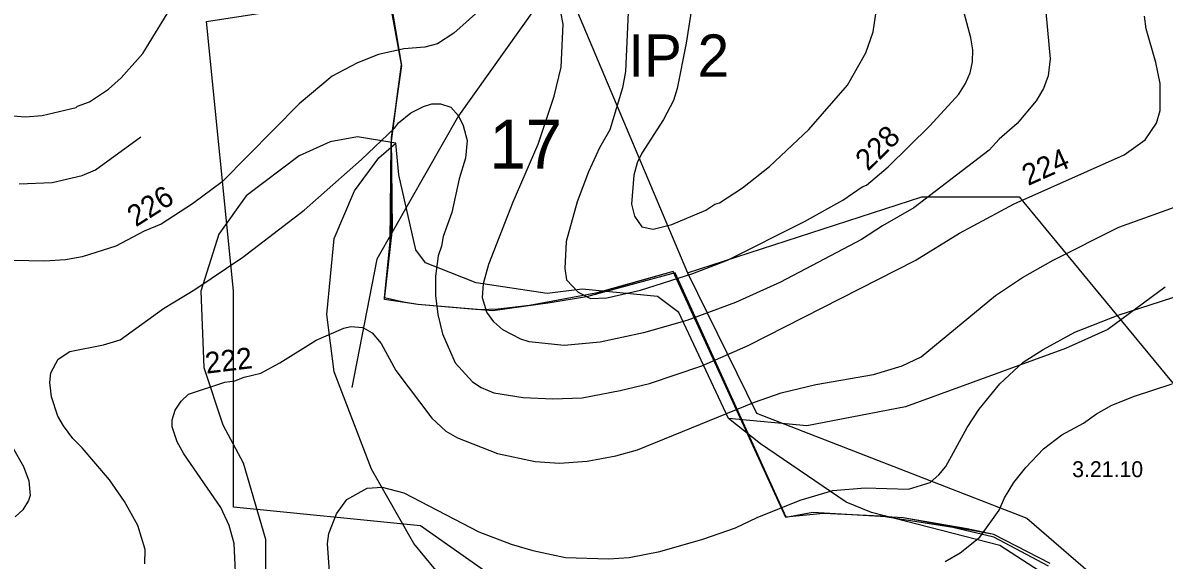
# Model space of a CAD drawing. Extents: x -662500 to -655523, y -1056000 to -1049993.
# Drawn here: x -661264 to -660726, y -1053552 to -1053299 of the extents above; entities that cross this region are included whole.
import ezdxf

# ---------------------------------------------------------------- set-up
doc = ezdxf.new("R2010")
doc.units = 0
for name, color, linetype in [('58', 7, 'Continuous'), ('Vrstva 1', 7, 'Continuous'), ('Vrstva 24', 7, 'Continuous'), ('Vrstva 37', 7, 'Continuous'), ('Vrstva 5', 7, 'Continuous'), ('Vrstva 52', 7, 'Continuous'), ('Vrstva 57', 7, 'Continuous'), ('Vrstva 7', 7, 'Continuous')]:
    doc.layers.add(name, color=color, linetype=linetype)

msp = doc.modelspace()

# ---------------------------------------------------------------- linework, layer by layer
at = {"layer": '58'}
msp.add_lwpolyline([(-660780.1, -1053555.32), (-660805.82, -1053541.62), (-660825.2, -1053536.99), (-660859.18, -1053531.67), (-660886.43, -1053530.42), (-660903.77, -1053532.09), (-660956.24, -1053416.8), (-660998.07, -1053428.17), (-661015.18, -1053430.98), (-661042.17, -1053434.71), (-661077.57, -1053431.7), (-661093.29, -1053429.33), (-661089.48, -1053395.95), (-661089.93, -1053352.9), (-661085.05, -1053318.82), (-661090.85, -1053285.11)], dxfattribs=at)
at = {"layer": 'Vrstva 1'}
msp.add_lwpolyline([(-660779.23, -1053554.07), (-660805.9, -1053540.3), (-660818.41, -1053537.72), (-660848.61, -1053532.48), (-660875.48, -1053530.86), (-660891.25, -1053529.91), (-660904.04, -1053532.29), (-660957.07, -1053416.11), (-660987.08, -1053424.58), (-660993.65, -1053426.43), (-661024.87, -1053432.2), (-661039.69, -1053433.87), (-661048.65, -1053434.2), (-661077.55, -1053431.67), (-661084.3, -1053430.6), (-661093.28, -1053428.61), (-661092.53, -1053421.02), (-661090.66, -1053402.11), (-661090.17, -1053397.22), (-661090.08, -1053355.88), (-661087.26, -1053333.6), (-661085.34, -1053318.48), (-661085.96, -1053315.04), (-661091.25, -1053285.63)], dxfattribs=at)
at = {"layer": 'Vrstva 24'}
for points in [[(-661088, -1053355.5), (-661106, -1053352.5), (-661119, -1053355), (-661133.5, -1053361.5), (-661158.5, -1053380.5), (-661171.5, -1053398.5), (-661180, -1053425.5), (-661178.5, -1053461.5), (-661169.5, -1053488.5), (-661160, -1053506.5), (-661149.5, -1053542.5), (-661149.5, -1053560.5), (-661157, -1053574), (-661176, -1053586.5), (-661203, -1053596.5), (-661234, -1053599.5), (-661252, -1053597.5)], [(-661001.5, -1053773), (-660991.5, -1053747), (-660983, -1053720.5), (-660978, -1053697.5), (-660978.5, -1053675), (-660981, -1053664.5), (-660989, -1053652.5), (-661007, -1053628.5), (-661027.5, -1053607.5), (-661079.5, -1053544.5), (-661099.5, -1053509.5), (-661117, -1053463.5), (-661120.5, -1053436.5), (-661117, -1053400.5), (-661107.5, -1053378), (-661096, -1053362.5), (-661088, -1053355.5)], [(-660931, -1053485.5), (-660954.5, -1053435.5), (-660964.5, -1053428), (-661000, -1053424.5), (-661016.5, -1053426.5), (-661050, -1053421.5), (-661074, -1053412), (-661078.5, -1053406), (-661086.5, -1053370.5), (-661088, -1053355.5)], [(-660725, -1053423.5), (-660752, -1053443.5), (-660772, -1053452.5), (-660847.5, -1053480), (-660894, -1053489), (-660931, -1053485.5)], [(-660726, -1053609.5), (-660746.75, -1053588.19), (-660763, -1053571.5), (-660803, -1053545.5), (-660863.5, -1053530), (-660875.5, -1053525), (-660916, -1053497.5), (-660931, -1053485.5)]]:
    msp.add_lwpolyline(points, dxfattribs=at)
at = {"layer": 'Vrstva 37'}
for points in [[(-661023.41, -1053240.67), (-661011.27, -1053272.33), (-660950.35, -1053416.85), (-660839.76, -1053380.96), (-660793.93, -1053380.96), (-660681.35, -1053517.53), (-660634.53, -1053539.46), (-660568.77, -1053550.42), (-660547.85, -1053511.55), (-660560.8, -1053426.81), (-660514.36, -1053361.25), (-660732.12, -1053048.02), (-660755.79, -1053110.82), (-660775.71, -1053140.44), (-660885.47, -1053258.33), (-660925.44, -1053292.53), (-660955.96, -1053285.06), (-660988.72, -1053264.41)], [(-661177.27, -1053298.13), (-661011.27, -1053272.33), (-660950.35, -1053416.85), (-660917.78, -1053483.08), (-660790.25, -1053532.64), (-660747.55, -1053569.67), (-660738.48, -1053593.77), (-660814.61, -1053668.4), (-661026.54, -1053571.34), (-661076.33, -1053536.24), (-661164.49, -1053527.45), (-661164.49, -1053425.3)]]:
    msp.add_lwpolyline(points, close=True, dxfattribs=at)
at = {"layer": 'Vrstva 5'}
msp.add_lwpolyline([(-660779.23, -1053554.07), (-660805.9, -1053540.3), (-660848.61, -1053532.48), (-660891.25, -1053529.91), (-660904.04, -1053532.29), (-660957.07, -1053416.11), (-660993.65, -1053426.43), (-661024.87, -1053432.2), (-661039.69, -1053433.87), (-661048.65, -1053434.2), (-661077.55, -1053431.67), (-661084.3, -1053430.6), (-661093.28, -1053428.61), (-661090.66, -1053402.11), (-661090.08, -1053355.88), (-661085.34, -1053318.48), (-661091.25, -1053285.63)], dxfattribs=at)
at = {"layer": 'Vrstva 57'}
msp.add_lwpolyline([(-661001.72, -1053256.85), (-661014.78, -1053281.21), (-661058.43, -1053342.72), (-661096.89, -1053410.3), (-661108.64, -1053470.92)], dxfattribs=at)
at = {"layer": 'Vrstva 7'}
for p, q in [((-661207.37, -1053313.24), (-661190.79, -1053286.31)), ((-661039.15, -1053284.33), (-661060.55, -1053303.6)), ((-660978.07, -1053286.03), (-660979.63, -1053321.74)), ((-660781.94, -1053286.74), (-660779.24, -1053315.79)), ((-661008.97, -1053299.35), (-661011.23, -1053288.01)), ((-660948.17, -1053290.28), (-660951, -1053308.42)), ((-660862.71, -1053303.04), (-660860.73, -1053289.29)), ((-660816.66, -1053305.87), (-660820.48, -1053291.7)), ((-660734.04, -1053301.62), (-660734.74, -1053295.67)), ((-661060.55, -1053303.6), (-661068.34, -1053308.7)), ((-661009.96, -1053319.76), (-661008.97, -1053299.35)), ((-660866.26, -1053312.96), (-660862.71, -1053303.04)), ((-660729.36, -1053317.49), (-660734.04, -1053301.62)), ((-661068.34, -1053308.7), (-661074.3, -1053310.26)), ((-660951, -1053308.42), (-660955.26, -1053329.68)), ((-660815.81, -1053311.54), (-660816.66, -1053305.87)), ((-661217.57, -1053324.72), (-661207.37, -1053313.24)), ((-661096.12, -1053313.66), (-661106.04, -1053317.63)), ((-661084.22, -1053310.97), (-661096.12, -1053313.66)), ((-661074.3, -1053310.26), (-661084.22, -1053310.97)), ((-660874.9, -1053328.12), (-660866.26, -1053312.96)), ((-660815.95, -1053317.21), (-660815.81, -1053311.54)), ((-661106.04, -1053317.63), (-661117.95, -1053324.01)), ((-661013.22, -1053333.36), (-661009.96, -1053319.76)), ((-660817.08, -1053322.31), (-660815.95, -1053317.21)), ((-660779.24, -1053315.79), (-660780.23, -1053323.73)), ((-660727.38, -1053327.41), (-660729.36, -1053317.49)), ((-661223.52, -1053330.1), (-661217.57, -1053324.72)), ((-661117.95, -1053324.01), (-661133.53, -1053337.05)), ((-660979.63, -1053321.74), (-660981.05, -1053329.4)), ((-660819.21, -1053327.41), (-660817.08, -1053322.31)), ((-660780.23, -1053323.73), (-660782.36, -1053329.68)), ((-661232.45, -1053336.06), (-661223.52, -1053330.1)), ((-660981.05, -1053329.4), (-660987, -1053349.24)), ((-660955.26, -1053329.68), (-660956.96, -1053335.35)), ((-660893.18, -1053349.09), (-660874.9, -1053328.12)), ((-660822.33, -1053332.51), (-660819.21, -1053327.41)), ((-660782.36, -1053329.68), (-660785.9, -1053335.63)), ((-660727.38, -1053340.17), (-660727.38, -1053327.41)), ((-661020.87, -1053356.04), (-661013.22, -1053333.36)), ((-660956.96, -1053335.35), (-660961.63, -1053344.42)), ((-660836.07, -1053347.39), (-660822.33, -1053332.51)), ((-660785.9, -1053335.63), (-660794.83, -1053346.26)), ((-661254.84, -1053342.57), (-661238.69, -1053338.75)), ((-661238.69, -1053338.75), (-661238.12, -1053338.04)), ((-661238.12, -1053338.04), (-661232.45, -1053336.06)), ((-661133.53, -1053337.05), (-661169.95, -1053373.75)), ((-661086.63, -1053345.98), (-661080.82, -1053341.3)), ((-661080.82, -1053341.3), (-661074.86, -1053338.18)), ((-661074.86, -1053338.18), (-661070.9, -1053337.05)), ((-661070.9, -1053337.05), (-661066.93, -1053337.05)), ((-661066.93, -1053337.05), (-661061.97, -1053338.61)), ((-661061.97, -1053338.61), (-661058.43, -1053342.72)), ((-660729.08, -1053346.12), (-660727.38, -1053340.17)), ((-661270.43, -1053342.57), (-661262.78, -1053343.14)), ((-661262.78, -1053343.14), (-661254.84, -1053342.57)), ((-661088.61, -1053348.53), (-661086.63, -1053345.98)), ((-661058.43, -1053342.72), (-661056.16, -1053347.25)), ((-660961.63, -1053344.42), (-660971.98, -1053360.29)), ((-660794.83, -1053346.26), (-660803.33, -1053353.63)), ((-660734.46, -1053354.05), (-660729.08, -1053346.12)), ((-661104.2, -1053363.27), (-661088.61, -1053348.53)), ((-661056.16, -1053347.25), (-661054.32, -1053354.34)), ((-660987, -1053349.24), (-660991.82, -1053357.74)), ((-660911.61, -1053366.52), (-660893.18, -1053349.09)), ((-660855.77, -1053366.81), (-660836.07, -1053347.39)), ((-661229.62, -1053368.08), (-661208.22, -1053352.5)), ((-661054.32, -1053354.34), (-661055.02, -1053362.7)), ((-661032.63, -1053383.25), (-661020.87, -1053356.04)), ((-660803.33, -1053353.63), (-660808.01, -1053358.87)), ((-660744.38, -1053361), (-660734.46, -1053354.05)), ((-661055.02, -1053362.7), (-661058, -1053372.48)), ((-660991.82, -1053357.74), (-660997.06, -1053369.08)), ((-660971.98, -1053360.29), (-660974.1, -1053364.82)), ((-660808.01, -1053358.87), (-660843.58, -1053386.08)), ((-660796.25, -1053384.24), (-660744.38, -1053361)), ((-661235.85, -1053370.78), (-661229.62, -1053368.08)), ((-661131.27, -1053387.22), (-661104.2, -1053363.27)), ((-660974.1, -1053364.82), (-660975.66, -1053370.64)), ((-660924.43, -1053376.59), (-660911.61, -1053366.52)), ((-660865.97, -1053375.45), (-660855.77, -1053366.81)), ((-661250.03, -1053374.18), (-661235.85, -1053370.78)), ((-661058, -1053372.48), (-661061.54, -1053388.35)), ((-660997.06, -1053369.08), (-661002.45, -1053383.25)), ((-660975.66, -1053370.64), (-660976.8, -1053384.38)), ((-661265.64, -1053374.69), (-661250.03, -1053374.18)), ((-661169.95, -1053373.75), (-661183.84, -1053384.24)), ((-660935.27, -1053383.81), (-660924.43, -1053376.59)), ((-660877.03, -1053382.54), (-660867.96, -1053376.16)), ((-660867.96, -1053376.16), (-660865.97, -1053375.45)), ((-661183.84, -1053384.24), (-661198.72, -1053393.73)), ((-661044.11, -1053412.73), (-661032.63, -1053383.25)), ((-661002.45, -1053383.25), (-661007.55, -1053401.95)), ((-660976.8, -1053384.38), (-660975.38, -1053390.05)), ((-660941.65, -1053387.22), (-660937.4, -1053384.38)), ((-660937.4, -1053384.38), (-660935.27, -1053383.81)), ((-660895.17, -1053392.6), (-660877.03, -1053382.54)), ((-660822.04, -1053398.13), (-660796.25, -1053384.24)), ((-661160.18, -1053409.32), (-661131.27, -1053387.22)), ((-661061.54, -1053388.35), (-661065.65, -1053399.69)), ((-660957.81, -1053394.02), (-660941.65, -1053387.22)), ((-660843.58, -1053386.08), (-660858.32, -1053394.58)), ((-660746.93, -1053395.29), (-660720.57, -1053385.8)), ((-661198.72, -1053393.73), (-661206.66, -1053397.14)), ((-660975.38, -1053390.05), (-660971.84, -1053395.01)), ((-660971.84, -1053395.01), (-660966.59, -1053396.14)), ((-660966.59, -1053396.14), (-660957.81, -1053394.02)), ((-660931.45, -1053410.74), (-660895.17, -1053392.6)), ((-660858.32, -1053394.58), (-660868.24, -1053401.1)), ((-661206.66, -1053397.14), (-661219.98, -1053404.22)), ((-661065.65, -1053399.69), (-661066.36, -1053404.22)), ((-660843.02, -1053411.02), (-660822.04, -1053398.13)), ((-660777.83, -1053410.74), (-660746.93, -1053395.29)), ((-661219.98, -1053404.22), (-661235.85, -1053409.18)), ((-661066.36, -1053404.22), (-661067.92, -1053408.76)), ((-661007.55, -1053401.95), (-661008.26, -1053414.71)), ((-660868.24, -1053401.1), (-660906.51, -1053421.23)), ((-661253.71, -1053411.31), (-661285.45, -1053410.6)), ((-661243.79, -1053410.6), (-661253.71, -1053411.31)), ((-661235.85, -1053409.18), (-661243.79, -1053410.6)), ((-661182.71, -1053424.63), (-661160.18, -1053409.32)), ((-661067.92, -1053408.76), (-661069.2, -1053418.39)), ((-660947.89, -1053417.12), (-660931.45, -1053410.74)), ((-660921.81, -1053451.13), (-660843.02, -1053411.02)), ((-660792.28, -1053418.96), (-660777.83, -1053410.74)), ((-661046.66, -1053421.79), (-661044.11, -1053412.73)), ((-661008.26, -1053414.71), (-661007.41, -1053420.09)), ((-661069.2, -1053418.39), (-661069.2, -1053427.46)), ((-661047.09, -1053428.6), (-661046.66, -1053421.79)), ((-661007.41, -1053420.09), (-661001.88, -1053425.9)), ((-660972.55, -1053424.91), (-660947.89, -1053417.12)), ((-660906.51, -1053421.23), (-660927.76, -1053430.86)), ((-660805.04, -1053427.46), (-660792.28, -1053418.96)), ((-661197.59, -1053433.7), (-661182.71, -1053424.63)), ((-661069.2, -1053427.46), (-661068.2, -1053436.53)), ((-661001.88, -1053425.9), (-660996.07, -1053428.88)), ((-660988.42, -1053428.6), (-660972.55, -1053424.91)), ((-660840.18, -1053456.37), (-660805.04, -1053427.46)), ((-660747.21, -1053436.82), (-660716.6, -1053426.9)), ((-661045.1, -1053435.4), (-661047.09, -1053428.6)), ((-660996.07, -1053428.88), (-660988.42, -1053428.6)), ((-660927.76, -1053430.86), (-660950.72, -1053439.23)), ((-661218, -1053448.44), (-661197.59, -1053433.7)), ((-661068.2, -1053436.53), (-661065.94, -1053445.6)), ((-661041.7, -1053439.93), (-661045.1, -1053435.4)), ((-660767.62, -1053444.75), (-660747.21, -1053436.82)), ((-661125.46, -1053448.58), (-661112.56, -1053442.91)), ((-661112.56, -1053442.91), (-661109.16, -1053442.2)), ((-661109.16, -1053442.2), (-661103.49, -1053442.63)), ((-661103.49, -1053442.63), (-661099.1, -1053445.18)), ((-661037.45, -1053443.76), (-661041.7, -1053439.93)), ((-660950.72, -1053439.23), (-660971.13, -1053445.04)), ((-661225.93, -1053450.85), (-661218, -1053448.44)), ((-661142.6, -1053459.35), (-661125.46, -1053448.58)), ((-661099.1, -1053445.18), (-661094.84, -1053450.14)), ((-661065.94, -1053445.6), (-661059.98, -1053459.21)), ((-661028.95, -1053448.15), (-661037.45, -1053443.76)), ((-661024.98, -1053449.29), (-661028.95, -1053448.15)), ((-660971.13, -1053445.04), (-660991.54, -1053449.57)), ((-660782.64, -1053452.97), (-660767.62, -1053444.75)), ((-661247.19, -1053457.51), (-661241.81, -1053453.96)), ((-661241.81, -1053453.96), (-661225.93, -1053450.85)), ((-661094.84, -1053450.14), (-661087.9, -1053462.89)), ((-661008.61, -1053451.14), (-661024.98, -1053449.29)), ((-660991.54, -1053449.57), (-661008.61, -1053451.14)), ((-660943.63, -1053460.77), (-660921.81, -1053451.13)), ((-660792, -1053458.92), (-660782.64, -1053452.97)), ((-661250.73, -1053464.03), (-661247.19, -1053457.51)), ((-661151.67, -1053464.17), (-661142.6, -1053459.35)), ((-661059.98, -1053459.21), (-661051.76, -1053468.28)), ((-660849.11, -1053460.77), (-660840.18, -1053456.37)), ((-660803.05, -1053469.13), (-660792, -1053458.92)), ((-661251.16, -1053468.56), (-661250.73, -1053464.03)), ((-661159.44, -1053466.08), (-661151.67, -1053464.17)), ((-661087.9, -1053462.89), (-661070.9, -1053485.43)), ((-660968.29, -1053468.99), (-660943.63, -1053460.77)), ((-660889.78, -1053469.55), (-660862.57, -1053464.73)), ((-660862.57, -1053464.73), (-660849.11, -1053460.77)), ((-661250.31, -1053475.36), (-661251.16, -1053468.56)), ((-661185.83, -1053474.09), (-661168.68, -1053468.42)), ((-661168.68, -1053468.42), (-661163.89, -1053467.84)), ((-661163.89, -1053467.84), (-661159.44, -1053466.08)), ((-661051.76, -1053468.28), (-661047.65, -1053470.97)), ((-660982.18, -1053472.39), (-660968.29, -1053468.99)), ((-660906.22, -1053473.52), (-660889.78, -1053469.55)), ((-660812.83, -1053481.17), (-660803.05, -1053469.13)), ((-660739.56, -1053474.94), (-660721.71, -1053469.27)), ((-661247.33, -1053484.43), (-661250.31, -1053475.36)), ((-661189.23, -1053477.35), (-661185.83, -1053474.09)), ((-661047.65, -1053470.97), (-661041.7, -1053473.38)), ((-661041.7, -1053473.38), (-661027.81, -1053475.65)), ((-661027.81, -1053475.65), (-661013.93, -1053476.21)), ((-661013.93, -1053476.21), (-661000.04, -1053475.79)), ((-661000.04, -1053475.79), (-660982.18, -1053472.39)), ((-660918.69, -1053477.91), (-660906.22, -1053473.52)), ((-660750.19, -1053479.33), (-660739.56, -1053474.94)), ((-661192.06, -1053481.6), (-661189.23, -1053477.35)), ((-660973.96, -1053500.3), (-660918.69, -1053477.91)), ((-660818.5, -1053489.82), (-660812.83, -1053481.17)), ((-660757.42, -1053483.28), (-660750.19, -1053479.33)), ((-661244.78, -1053488.97), (-661247.33, -1053484.43)), ((-661193.48, -1053486.13), (-661192.06, -1053481.6)), ((-661193.48, -1053489.53), (-661193.48, -1053486.13)), ((-661070.9, -1053485.43), (-661064.38, -1053491.52)), ((-660763.62, -1053487.81), (-660757.42, -1053483.28)), ((-661240.39, -1053495.08), (-661244.78, -1053488.97)), ((-661191.07, -1053496.62), (-661193.48, -1053489.53)), ((-661064.38, -1053491.52), (-661058.85, -1053494.64)), ((-660828.56, -1053508.24), (-660818.5, -1053489.82)), ((-660773.72, -1053493.22), (-660763.62, -1053487.81)), ((-661235.85, -1053499.46), (-661240.39, -1053495.08)), ((-661187.95, -1053502.29), (-661191.07, -1053496.62)), ((-661058.85, -1053494.64), (-661040, -1053502.15)), ((-660782.36, -1053499.88), (-660773.72, -1053493.22)), ((-661268.73, -1053499.17), (-661263.63, -1053508.24)), ((-661222.96, -1053514.48), (-661235.85, -1053499.46)), ((-661170.52, -1053527.52), (-661187.95, -1053502.29)), ((-661040, -1053502.15), (-661022.15, -1053505.83)), ((-660984.17, -1053503.14), (-660973.96, -1053500.3)), ((-660790.72, -1053508.67), (-660782.36, -1053499.88)), ((-661263.63, -1053508.24), (-661261.08, -1053515.04)), ((-661022.15, -1053505.83), (-661010.81, -1053506.68)), ((-661010.81, -1053506.68), (-660997.77, -1053505.69)), ((-660997.77, -1053505.69), (-660984.17, -1053503.14)), ((-660831.82, -1053512.21), (-660828.56, -1053508.24)), ((-660835.93, -1053515.75), (-660831.82, -1053512.21)), ((-660796.39, -1053515.75), (-660790.72, -1053508.67)), ((-661261.08, -1053515.04), (-661260.51, -1053521.85)), ((-661216.01, -1053524.68), (-661222.96, -1053514.48)), ((-661111.14, -1053523.83), (-661101.51, -1053518.45)), ((-661101.51, -1053518.45), (-661094.42, -1053518.02)), ((-661094.42, -1053518.02), (-661084.22, -1053520.71)), ((-660881.85, -1053519.58), (-660866.54, -1053518.3)), ((-660866.54, -1053518.3), (-660846.13, -1053518.87)), ((-660846.13, -1053518.87), (-660835.93, -1053515.75)), ((-660800.78, -1053522.98), (-660796.39, -1053515.75)), ((-661261.22, -1053524.26), (-661263.91, -1053528.65)), ((-661260.51, -1053521.85), (-661261.22, -1053524.26)), ((-661115.96, -1053530.63), (-661111.14, -1053523.83)), ((-661084.22, -1053520.71), (-661048.79, -1053538.99)), ((-660917.56, -1053532.33), (-660897.15, -1053524.11)), ((-660897.15, -1053524.11), (-660881.85, -1053519.58)), ((-660803.33, -1053528.79), (-660800.78, -1053522.98)), ((-661263.91, -1053528.65), (-661267.6, -1053531.91)), ((-661209.64, -1053536.02), (-661216.01, -1053524.68)), ((-661166.55, -1053536.02), (-661170.52, -1053527.52)), ((-660812.41, -1053541.54), (-660803.33, -1053528.79)), ((-661119.5, -1053539.84), (-661115.96, -1053530.63)), ((-660927.76, -1053537.15), (-660917.56, -1053532.33)), ((-661206.23, -1053547.35), (-661209.64, -1053536.02)), ((-661164.29, -1053544.52), (-661166.55, -1053536.02)), ((-661120.21, -1053544.52), (-661119.5, -1053539.84)), ((-661048.79, -1053538.99), (-661033.48, -1053544.95)), ((-660943.07, -1053542.54), (-660927.76, -1053537.15)), ((-661163.58, -1053558.13), (-661164.29, -1053544.52)), ((-661119.08, -1053560.11), (-661120.21, -1053544.52)), ((-661033.48, -1053544.95), (-661023.28, -1053547.92)), ((-660963.47, -1053548.35), (-660943.07, -1053542.54)), ((-660821.76, -1053549.06), (-660812.41, -1053541.54)), ((-661206.38, -1053554.16), (-661206.23, -1053547.35)), ((-661023.28, -1053547.92), (-661007.97, -1053551.18)), ((-661007.97, -1053551.18), (-660987.57, -1053551.89)), ((-660987.57, -1053551.89), (-660977.93, -1053551.18)), ((-660977.93, -1053551.18), (-660963.47, -1053548.35)), ((-660828.84, -1053553.02), (-660821.76, -1053549.06))]:
    msp.add_line(p, q, dxfattribs=at)

# ---------------------------------------------------------------- texts
at = {"layer": 'Vrstva 24'}
msp.add_text('3.21.10', height=7.5, dxfattribs=at).set_placement((-660768.89, -1053513.25))
at = {"layer": 'Vrstva 52'}
msp.add_text('IP 2', height=20, dxfattribs=at).set_placement((-660978.29, -1053324.23))
at = {"layer": 'Vrstva 57'}
msp.add_text('17', height=23, dxfattribs=at).set_placement((-661043.78, -1053367.53))
at = {"layer": 'Vrstva 7'}
for s, rotation, p in [('228', 44.584, (-660865.21, -1053369.09)), ('224', 24.1362, (-660789.73, -1053375.84)), ('226', 32.5421, (-661210.57, -1053395.36)), ('222', 6.9144, (-661177.31, -1053464.43))]:
    msp.add_text(s, height=10, rotation=rotation, dxfattribs=at).set_placement(p)

doc.saveas('drawing.dxf')
